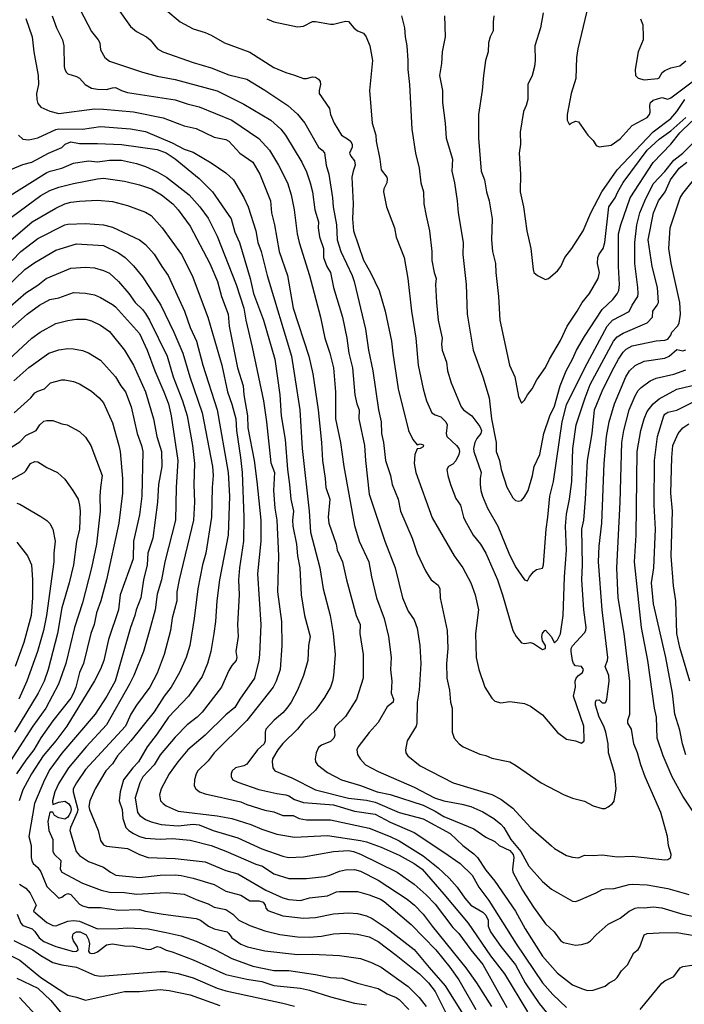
# Model space of a CAD drawing. Header units: metres. Extents: x -46681 to -43747, y -240911 to -237677.
# Tile 740 of 1056: x -45843 to -45732, y -238148 to -237983. Entities that reach past the tile are written whole.
import ezdxf

# ---------------------------------------------------------------- set-up
doc = ezdxf.new("R2010")
doc.units = ezdxf.units.M
doc.layers.add('CONTOUR_INDEX', color=1, linetype='Continuous')
doc.layers.add('CONTOUR_INTER', color=3, linetype='Continuous')

msp = doc.modelspace()

# ---------------------------------------------------------------- linework, layer by layer
at = {"layer": 'CONTOUR_INDEX'}
for points, elevation in [([(-45826.91, -237980.52), (-45824.6, -237983.81), (-45823.6, -237984.64), (-45821.89, -237985.52), (-45821.31, -237986.02), (-45820.05, -237987.52), (-45819.16, -237988.02), (-45814.1, -237989.85), (-45811.1, -237990.7), (-45808.1, -237991.88), (-45805.1, -237992.64), (-45802.1, -237994.44), (-45798.25, -237997.02), (-45796.6, -237998.48), (-45795.38, -238000.02), (-45793.13, -238004.02), (-45792.47, -238004.52), (-45792.1, -238004.98), (-45791.85, -238007.02), (-45791.36, -238008.52), (-45790.78, -238012.52), (-45790.68, -238014.02), (-45790.09, -238017.02), (-45790, -238019.52), (-45789.38, -238021.52), (-45787.49, -238025.52), (-45787.14, -238026.52), (-45785.23, -238034.52), (-45784.76, -238038.02), (-45783.99, -238041.52), (-45783.05, -238048.02), (-45782.63, -238050.02), (-45782.55, -238052.02), (-45782.23, -238053.52), (-45781.88, -238056.52), (-45781.07, -238059.02), (-45780.78, -238060.52), (-45779.77, -238063.02), (-45779.38, -238065.02), (-45777.42, -238069.52), (-45776.6, -238072.06), (-45775.2, -238075.02), (-45774.59, -238076.02), (-45774.25, -238076.52), (-45773.1, -238077.41), (-45772.77, -238078.02), (-45772.74, -238079.52), (-45771.56, -238085.02), (-45771.44, -238088.02), (-45771.69, -238090.52), (-45771.63, -238093.02), (-45771.19, -238095.02), (-45770.99, -238097.02), (-45770.74, -238098.02), (-45770.73, -238102.02), (-45770.38, -238103.02), (-45769.55, -238104.02), (-45768.89, -238104.52), (-45766.1, -238105.7), (-45765.1, -238105.95), (-45764.1, -238106.39), (-45761.1, -238107.02), (-45760.1, -238107.56), (-45755.84, -238110.52), (-45752.1, -238112.48), (-45750.6, -238113.11), (-45748.6, -238113.58), (-45747.1, -238114.36), (-45745.6, -238114.84), (-45745.1, -238114.82), (-45744.6, -238114.56), (-45743.87, -238114.02), (-45743.6, -238113.62), (-45743.25, -238111.52), (-45743.51, -238109.02), (-45744.58, -238105.52), (-45744.64, -238104.02), (-45745, -238102.02), (-45745.32, -238101.02), (-45746.12, -238099.52), (-45746.75, -238097.52), (-45746.74, -238097.02), (-45746.6, -238096.66), (-45746.1, -238096.63), (-45745.6, -238097.1), (-45745.1, -238097.13), (-45745.03, -238097.02), (-45744.84, -238096.52), (-45744.46, -238093.52), (-45744.51, -238092.52), (-45745.13, -238091.02), (-45744.72, -238090.02), (-45744.66, -238089.52), (-45745.6, -238081.52), (-45746.21, -238073.52), (-45746.1, -238070.88), (-45745.66, -238067.02), (-45745.28, -238057.02), (-45744.88, -238052.52), (-45744.46, -238050.02), (-45743.56, -238047.02), (-45741.68, -238042.52), (-45741.03, -238041.52), (-45740.1, -238040.6), (-45738.6, -238039.89), (-45735.1, -238039.38), (-45734.39, -238039.02), (-45733.1, -238037.93), (-45732.1, -238038.12), (-45731.6, -238037.98)], 90), ([(-45763.75, -237982.02), (-45763.88, -237983.02), (-45763.88, -237984.52), (-45764.35, -237985.52), (-45764.62, -237986.52), (-45764.73, -237988.02), (-45765.14, -237989.52), (-45765.51, -237992.02), (-45765.7, -237994.52), (-45766.32, -237998.52), (-45766.32, -238002.52), (-45765.87, -238008.02), (-45765.34, -238009.52), (-45764.98, -238011.52), (-45764.53, -238013.02), (-45764.06, -238016.02), (-45764.17, -238019.52), (-45763.96, -238021.52), (-45763.48, -238023.52), (-45763.44, -238025.02), (-45762.97, -238029.02), (-45762.75, -238033.02), (-45761.11, -238040.52), (-45760.26, -238042.52), (-45759.6, -238045.81), (-45759.1, -238046.91), (-45758.6, -238046.39), (-45758.1, -238045.52), (-45757.31, -238044.52), (-45756.55, -238043.02), (-45755.1, -238040.92), (-45754.43, -238039.52), (-45752.6, -238036.43), (-45751.49, -238034.02), (-45749.78, -238031.52), (-45748.96, -238030.02), (-45747.76, -238028.52), (-45746.27, -238026.02), (-45746.09, -238025.02), (-45746.39, -238023.52), (-45746.33, -238022.52), (-45746.1, -238021.94), (-45745.46, -238021.02), (-45745.18, -238020.02), (-45744.5, -238014.02), (-45743.43, -238012.52), (-45743, -238011.52), (-45742.1, -238009.95), (-45738.09, -238004.52), (-45736.1, -238002.67), (-45734.1, -238001.26), (-45731.61, -237999.02)], 85), ([(-45844.6, -238007.77), (-45842.6, -238006.91), (-45841.1, -238006.51), (-45838.31, -238005.02), (-45836.1, -238004.08), (-45835.51, -238003.52), (-45834.6, -238003.12), (-45833.1, -238003.41), (-45830.1, -238003.38), (-45826.1, -238003.56), (-45820.1, -238004.43), (-45818.6, -238004.98), (-45817.1, -238005.96), (-45813.1, -238009.26), (-45810.86, -238011.52), (-45807.71, -238016.02), (-45807.1, -238018.25), (-45806.31, -238020.02), (-45804.55, -238026.02), (-45803.98, -238028.52), (-45802.3, -238033.02), (-45800.41, -238039.52), (-45799.61, -238045.52), (-45799.35, -238049.02), (-45798.68, -238053.02), (-45798.31, -238058.02), (-45797.94, -238060.52), (-45797.76, -238063.02), (-45797.31, -238065.02), (-45797.45, -238066.52), (-45797.39, -238067.52), (-45796.79, -238070.52), (-45796.61, -238072.52), (-45796.21, -238074.52), (-45796.02, -238079.02), (-45795.45, -238082.52), (-45794.53, -238086.02), (-45794.77, -238087.52), (-45794.89, -238090.02), (-45795.6, -238092.52), (-45796.61, -238095.02), (-45797.7, -238097.02), (-45798.43, -238098.02), (-45799.1, -238098.79), (-45800.55, -238100.02), (-45801.91, -238101.52), (-45802.03, -238102.02), (-45802.04, -238103.52), (-45802.22, -238104.02), (-45803.32, -238105.02), (-45805.1, -238107.42), (-45805.6, -238107.68), (-45807, -238108.02), (-45807.55, -238108.52), (-45807.73, -238109.02), (-45807.74, -238109.52), (-45807.43, -238110.02), (-45806.6, -238110.43), (-45803.1, -238111.62), (-45800.1, -238112.34), (-45798.59, -238112.52), (-45798.1, -238112.69), (-45797.1, -238113.35), (-45795.6, -238113.83), (-45790.6, -238114.24), (-45787.1, -238115.28), (-45783.6, -238115.8), (-45781.1, -238117.1), (-45777.1, -238118.85), (-45772.1, -238122.15), (-45769.4, -238124.02), (-45767.4, -238126.02), (-45766.27, -238128.02), (-45764.6, -238130.25), (-45760, -238137.52), (-45755.6, -238144.07), (-45753.88, -238146.02), (-45751.6, -238148.16)], 95), ([(-45845.6, -238027.75), (-45842.27, -238024.52), (-45840.6, -238023.37), (-45837.1, -238021.27), (-45833.6, -238020.24), (-45829.1, -238020.5), (-45826.6, -238021.74), (-45825.5, -238022.52), (-45824.1, -238023.91), (-45822.6, -238025.73), (-45821.38, -238027.52), (-45819.52, -238030.52), (-45817.33, -238035.02), (-45815.83, -238038.52), (-45814.63, -238042.52), (-45812.58, -238048.52), (-45810.84, -238057.52), (-45810.77, -238059.02), (-45810.92, -238061.02), (-45811, -238066.02), (-45811.95, -238072.02), (-45812.51, -238074.02), (-45813.33, -238078.02), (-45813.94, -238083.02), (-45814.65, -238087.52), (-45815.27, -238089.52), (-45816.4, -238092.02), (-45817.76, -238094.52), (-45818.96, -238096.02), (-45820.6, -238098.63), (-45824.51, -238103.52), (-45826.74, -238106.02), (-45827.6, -238107.34), (-45828.73, -238108.52), (-45830.49, -238111.52), (-45831.41, -238113.52), (-45831.58, -238114.52), (-45831.45, -238115.02), (-45830.02, -238118.52), (-45829.6, -238120.18), (-45829.1, -238120.9), (-45828.6, -238121.14), (-45825.1, -238121.52), (-45823.1, -238122.56), (-45821.6, -238123.04), (-45817.1, -238123.19), (-45812.1, -238123.74), (-45808.6, -238125.22), (-45806.6, -238125.77), (-45801.95, -238128.52), (-45799.1, -238129.78), (-45798.1, -238130.08), (-45796.1, -238130.22), (-45794.6, -238129.81), (-45791.6, -238129.46), (-45790.1, -238128.8), (-45789.6, -238128.72), (-45786.6, -238128.76), (-45784.6, -238129.29), (-45782.71, -238130.02), (-45782.1, -238130.43), (-45777.6, -238134.25), (-45773.44, -238138.52), (-45771.1, -238141.39), (-45769.59, -238143.52), (-45766.79, -238148.52)], 100), ([(-45844.07, -238048.52), (-45841.25, -238046.02), (-45840.6, -238045.21), (-45840.1, -238044.91), (-45838.96, -238044.52), (-45838, -238043.52), (-45836.1, -238043.01), (-45835.6, -238042.99), (-45834.1, -238043.28), (-45833.1, -238043.65), (-45831.1, -238044.91), (-45829.82, -238046.02), (-45829.1, -238046.86), (-45827.6, -238050.22), (-45826.52, -238054.02), (-45826.32, -238055.02), (-45825.92, -238059.52), (-45825.9, -238062.02), (-45826.51, -238067.02), (-45828.59, -238076.52), (-45829.54, -238080.02), (-45830.26, -238082.02), (-45830.65, -238084.02), (-45831.25, -238085.52), (-45832.45, -238090.52), (-45833.1, -238092.03), (-45833.73, -238094.52), (-45834.13, -238095.52), (-45834.6, -238096.37), (-45837.6, -238100.14), (-45839.6, -238102.97), (-45840.74, -238105.02), (-45842.1, -238106.71), (-45843.65, -238109.02)], 105), ([(-45843.57, -238132.52), (-45842.94, -238134.02), (-45842.6, -238134.45), (-45841.02, -238135.02), (-45840.6, -238135.42), (-45839.86, -238136.52), (-45839.1, -238137.13), (-45837.1, -238137.95), (-45834.1, -238138.78), (-45833.6, -238138.76), (-45833.35, -238138.52), (-45833.47, -238138.02), (-45834.12, -238137.02), (-45834.29, -238136.52), (-45834.25, -238136.02), (-45834.1, -238135.78), (-45833.6, -238135.47), (-45832.99, -238135.52), (-45832.01, -238136.02), (-45831.6, -238136.78), (-45831.43, -238137.52), (-45831.6, -238138.73), (-45831.43, -238139.02), (-45831.1, -238139.11), (-45830.6, -238139.06), (-45830.1, -238138.84), (-45828.6, -238137.7), (-45827.6, -238137.5), (-45825.6, -238137.85), (-45824.1, -238137.91), (-45821.6, -238138.45), (-45821.1, -238138.39), (-45820.1, -238137.95), (-45819.6, -238138.04), (-45818.6, -238138.55), (-45817.6, -238138.83), (-45814.1, -238140.19), (-45808.6, -238142.62), (-45805.1, -238143.43), (-45802.6, -238143.8), (-45800.6, -238144.5), (-45796.1, -238144.96), (-45794.6, -238145.25), (-45791.1, -238146.38), (-45787.1, -238147.45), (-45785.1, -238147.72)], 105), ([(-45739.28, -238148.52), (-45735.6, -238144.09), (-45735.1, -238143.71), (-45733.6, -238142.96), (-45732.54, -238141.52), (-45732.1, -238141.32), (-45730.6, -238141.08)], 95)]:
    msp.add_lwpolyline(points, dxfattribs=dict(at, elevation=elevation))
at = {"layer": 'CONTOUR_INTER'}
for points, elevation in [([(-45747.6, -237978.83), (-45749.68, -237987.52), (-45749.89, -237989.02), (-45750.05, -237992.52), (-45750.82, -237995.02), (-45751.48, -237998.52), (-45751.47, -237999.52), (-45751.1, -238000.28), (-45750.83, -238000.02), (-45750.1, -237999.67), (-45749.6, -237999.8), (-45748.03, -238002.02), (-45747.1, -238002.91), (-45746.6, -238003.74), (-45746.1, -238003.98), (-45744.1, -238003.66), (-45742.6, -238002.62), (-45740.6, -238000.41), (-45738.07, -237999.02), (-45737.67, -237998.52), (-45737.6, -237998.17), (-45737.65, -237997.02), (-45737.53, -237996.52), (-45737.1, -237996.12), (-45735.6, -237995.67), (-45734.6, -237995.98), (-45734.1, -237995.74), (-45730.1, -237992.73)], 83), ([(-45842.1, -237982.44), (-45841.05, -237985.52), (-45840.77, -237988.02), (-45840.04, -237992.02), (-45840.01, -237993.52), (-45840.31, -237995.02), (-45840.28, -237996.02), (-45840.1, -237996.69), (-45839.6, -237997.31), (-45838.1, -237998), (-45836.6, -237998.38), (-45830.6, -237997.6), (-45829.1, -237997.65), (-45824.1, -237998.1), (-45819.1, -237999.13), (-45815.6, -238000.47), (-45813.6, -238000.9), (-45810.6, -238002.32), (-45808.6, -238002.74), (-45808.1, -238002.99), (-45806.27, -238005.02), (-45804.1, -238006.54), (-45802.91, -238008.52), (-45801.14, -238013.02), (-45800.98, -238015.02), (-45800.47, -238017.02), (-45799.68, -238021.52), (-45798.31, -238025.52), (-45797.34, -238031.02), (-45794.75, -238039.02), (-45794.06, -238042.02), (-45793.17, -238048.02), (-45792.59, -238053.52), (-45792.45, -238056.52), (-45791.99, -238059.52), (-45791.89, -238061.02), (-45791.22, -238063.02), (-45791.49, -238066.02), (-45791.39, -238067.02), (-45790.15, -238070.52), (-45789.99, -238071.52), (-45789.07, -238073.52), (-45788.41, -238076.52), (-45786.79, -238082.52), (-45786.13, -238084.02), (-45786.19, -238085.52), (-45785.64, -238089.02), (-45785.63, -238093.02), (-45786.72, -238096.52), (-45788.6, -238099.41), (-45790.25, -238101.02), (-45790.46, -238101.52), (-45790.38, -238102.52), (-45790.53, -238103.02), (-45791.1, -238103.6), (-45792.6, -238104.24), (-45793.1, -238104.61), (-45793.49, -238105.52), (-45793.69, -238106.52), (-45793.61, -238107.02), (-45793.29, -238107.52), (-45791.6, -238108.8), (-45789.28, -238110.02), (-45786.1, -238110.99), (-45783.3, -238112.02), (-45781.1, -238112.49), (-45775.6, -238114.27), (-45773.6, -238115.26), (-45772.1, -238116.17), (-45767.1, -238118.24), (-45765.1, -238119.61), (-45763.6, -238120.34), (-45762.86, -238121.02), (-45761.1, -238121.85), (-45760.52, -238122.52), (-45760.38, -238123.02), (-45760.65, -238125.02), (-45760.56, -238125.52), (-45758.94, -238128.52), (-45757.1, -238131.37), (-45755.1, -238134.15), (-45753.63, -238135.52), (-45752.6, -238136.96), (-45752.1, -238137.3), (-45750.1, -238137.71), (-45749.1, -238137.62), (-45748.1, -238137.34), (-45747.56, -238137.02), (-45746.6, -238135.99), (-45744.6, -238134.23), (-45742.6, -238133.19), (-45741.1, -238132.01), (-45740.1, -238131.51), (-45739.6, -238131.42), (-45738.6, -238131.45), (-45737.1, -238131.3), (-45735.6, -238131.48), (-45732.1, -238132.52), (-45727.1, -238133.62)], 93), ([(-45837.72, -237982.02), (-45836.97, -237984.02), (-45835.97, -237986.02), (-45835.77, -237987.02), (-45835.7, -237990.52), (-45835.59, -237991.02), (-45835.3, -237991.52), (-45835.1, -237991.71), (-45833.6, -237992.19), (-45833.1, -237992.46), (-45832.2, -237993.52), (-45831.1, -237994.12), (-45830.1, -237994.32), (-45828.6, -237994.37), (-45827.6, -237994.06), (-45827.1, -237994.04), (-45826.1, -237994.54), (-45825.1, -237994.85), (-45817.1, -237996.08), (-45815.1, -237996.75), (-45813.1, -237997.26), (-45807.6, -237999.5), (-45803.1, -238002.55), (-45801.29, -238004.52), (-45799.79, -238007.02), (-45798.3, -238010.02), (-45797.71, -238012.02), (-45797.17, -238014.52), (-45796.66, -238018.52), (-45796.35, -238020.02), (-45794.64, -238025.52), (-45792.78, -238032.52), (-45792.05, -238036.02), (-45791.2, -238038.52), (-45790.59, -238041.02), (-45790.29, -238045.02), (-45790.26, -238049.52), (-45789.42, -238053.52), (-45788.87, -238057.52), (-45787.1, -238067.43), (-45786.29, -238070.02), (-45784.67, -238073.52), (-45784.24, -238076.02), (-45783.39, -238079.52), (-45782.13, -238083.02), (-45781.41, -238086.02), (-45780.97, -238089.52), (-45781.04, -238091.52), (-45780.85, -238093.52), (-45780.97, -238095.52), (-45780.53, -238096.52), (-45780.58, -238097.02), (-45781.6, -238097.8), (-45783.1, -238100.44), (-45784.6, -238102.09), (-45786.48, -238104.52), (-45786.68, -238105.02), (-45786.6, -238105.76), (-45786.15, -238106.52), (-45785.23, -238107.52), (-45783.1, -238108.64), (-45777.1, -238111.25), (-45773.69, -238113.02), (-45772.1, -238113.53), (-45769.1, -238114.09), (-45767.6, -238114.5), (-45765.6, -238115.4), (-45763.76, -238116.52), (-45762.6, -238117.46), (-45762.1, -238118.02), (-45760.93, -238120.02), (-45759.24, -238122.02), (-45757.87, -238124.52), (-45755.6, -238127.04), (-45754.1, -238128.33), (-45750.6, -238130.36), (-45750.1, -238130.4), (-45749.6, -238130.24), (-45746.6, -238128.97), (-45745.6, -238128.4), (-45745.1, -238128.27), (-45743.6, -238128.24), (-45741.1, -238127.56), (-45740.6, -238127.52), (-45738.1, -238127.64), (-45734.6, -238128.23), (-45731.1, -238129.23)], 92), ([(-45833.01, -237981.02), (-45831.1, -237984.66), (-45829.99, -237986.02), (-45829.74, -237986.52), (-45829.6, -237987.7), (-45828.87, -237989.02), (-45828.1, -237989.6), (-45822.6, -237991.47), (-45820.1, -237992.14), (-45817.1, -237992.7), (-45810.1, -237994.57), (-45805.6, -237996.84), (-45801.1, -237999.47), (-45799.41, -238001.02), (-45798.65, -238002.02), (-45795.89, -238006.52), (-45795.1, -238008.16), (-45794.48, -238010.02), (-45794.11, -238011.52), (-45793.71, -238014.52), (-45793.13, -238016.52), (-45793.17, -238017.52), (-45792.96, -238019.02), (-45792.25, -238021.02), (-45792.26, -238022.52), (-45791.71, -238024.02), (-45791.12, -238025.02), (-45790.58, -238027.52), (-45789.1, -238032.52), (-45788.36, -238036.02), (-45788.02, -238038.52), (-45787.44, -238041.02), (-45787.04, -238045.52), (-45786.71, -238047.02), (-45786.32, -238048.02), (-45786.35, -238049.52), (-45785.42, -238054.02), (-45785.26, -238056.52), (-45784.6, -238062.17), (-45781.99, -238070.02), (-45780.29, -238074.52), (-45779.04, -238079.52), (-45778.1, -238081.75), (-45777.1, -238083.21), (-45776.6, -238084.62), (-45776.17, -238087.52), (-45776, -238090.52), (-45776.26, -238095.02), (-45776.57, -238097.02), (-45776.64, -238100.52), (-45776.78, -238101.02), (-45778.24, -238103.52), (-45778.54, -238105.02), (-45778.47, -238105.52), (-45778.17, -238106.02), (-45776.1, -238107.71), (-45770.57, -238110.52), (-45764.1, -238112.51), (-45762.6, -238113.26), (-45760.6, -238114.79), (-45757.6, -238118.03), (-45754.1, -238121.1), (-45753.58, -238121.52), (-45751.6, -238122.69), (-45750.6, -238122.98), (-45749.6, -238123.08), (-45748.6, -238122.64), (-45747.1, -238122.73), (-45745.6, -238122.61), (-45743.1, -238122.93), (-45740.6, -238122.81), (-45735.1, -238123.46), (-45734.6, -238123.37), (-45734.12, -238123.02), (-45734.05, -238122.52), (-45734.53, -238121.02), (-45734.66, -238119.52), (-45735.82, -238115.52), (-45738.44, -238109.52), (-45739.16, -238107.52), (-45739.7, -238105.52), (-45740.34, -238104.02), (-45740.73, -238101.52), (-45741.32, -238100.52), (-45741.32, -238100.02), (-45740.99, -238099.02), (-45740.96, -238098.52), (-45740.96, -238093.52), (-45741.93, -238085.52), (-45742.92, -238079.52), (-45743.15, -238074.52), (-45742.63, -238063.52), (-45742.35, -238053.52), (-45741.99, -238051.52), (-45741.09, -238048.02), (-45740.1, -238045.71), (-45739.6, -238044.81), (-45739.1, -238044.27), (-45737.6, -238043.15), (-45736.6, -238042.7), (-45733.6, -238042.06), (-45731.6, -238041.35)], 91), ([(-45818.66, -237981.02), (-45816.29, -237983.02), (-45814.1, -237984.17), (-45812.1, -237984.79), (-45811.1, -237985.25), (-45808.84, -237986.52), (-45804.6, -237988.12), (-45800.6, -237990.65), (-45798.6, -237991.51), (-45797.1, -237991.94), (-45795.6, -237992.54), (-45795.1, -237992.54), (-45794.1, -237992.26), (-45793.6, -237992.31), (-45793.1, -237992.6), (-45792.85, -237993.02), (-45792.75, -237993.52), (-45793.01, -237994.52), (-45793.01, -237995.02), (-45791.26, -237997.52), (-45791.1, -237998.52), (-45790.5, -238000.02), (-45789.26, -238002.02), (-45788.1, -238002.71), (-45787.75, -238003.02), (-45787.47, -238003.52), (-45787.48, -238004.02), (-45787.91, -238005.02), (-45787.72, -238005.52), (-45787.1, -238006.32), (-45786.96, -238007.02), (-45787.33, -238008.02), (-45787.5, -238009.02), (-45787.3, -238013.52), (-45787.43, -238016.02), (-45787.27, -238018.02), (-45785.6, -238022.96), (-45784.39, -238025.02), (-45782.96, -238028.02), (-45781.92, -238031.52), (-45780.86, -238036.52), (-45780.67, -238038.52), (-45779.78, -238044.52), (-45778.05, -238051.52), (-45777.3, -238053.02), (-45776.6, -238053.88), (-45776.1, -238053.71), (-45775.6, -238053.87), (-45775.53, -238054.02), (-45775.6, -238054.22), (-45776.1, -238054.51), (-45776.6, -238054.55), (-45776.96, -238055.52), (-45777.11, -238057.02), (-45776.84, -238058.52), (-45774.1, -238066.14), (-45770.39, -238072.52), (-45768.97, -238074.52), (-45767.63, -238077.02), (-45766.88, -238079.02), (-45766.31, -238081.52), (-45766.81, -238085.52), (-45766.71, -238089.52), (-45766.29, -238091.52), (-45765.27, -238094.52), (-45764.1, -238096.36), (-45763.6, -238096.86), (-45762.6, -238097.15), (-45761.1, -238096.9), (-45758.6, -238097.22), (-45757.6, -238097.69), (-45755.6, -238099.11), (-45753.1, -238102.11), (-45751.6, -238103.2), (-45750.1, -238103.51), (-45749.1, -238103.89), (-45748.61, -238103.52), (-45748.66, -238101.02), (-45750.4, -238096.02), (-45750.06, -238094.52), (-45750.11, -238093.52), (-45749.98, -238093.02), (-45749.6, -238092.54), (-45748.91, -238092.02), (-45748.76, -238091.52), (-45749.1, -238091.01), (-45750.1, -238090.94), (-45750.39, -238090.52), (-45750.6, -238090.02), (-45750.81, -238088.52), (-45750.78, -238088.02), (-45750.6, -238087.57), (-45748.6, -238085.4), (-45748.37, -238085.02), (-45748.29, -238084.52), (-45748.68, -238081.52), (-45749, -238076.52), (-45748.91, -238074.02), (-45749.03, -238068.02), (-45748.68, -238066.52), (-45748.38, -238063.02), (-45748.06, -238056.52), (-45747.31, -238052.02), (-45746.89, -238048.02), (-45745.6, -238044.9), (-45743.94, -238041.52), (-45742.87, -238039.52), (-45742.1, -238038.35), (-45741.6, -238037.86), (-45740.6, -238037.33), (-45736.6, -238036.47), (-45735.1, -238036.36), (-45734.6, -238036.18), (-45734.11, -238035.52), (-45733.93, -238035.02), (-45732.99, -238034.02), (-45732.74, -238033.52), (-45732.52, -238032.02), (-45732.61, -238030.02), (-45734.09, -238023.52), (-45734.43, -238021.02), (-45734.25, -238017.52), (-45732.53, -238012.52), (-45732.1, -238011.77), (-45728.31, -238007.02)], 89), ([(-45801.77, -237982.52), (-45800.6, -237983), (-45796.6, -237983.87), (-45795.6, -237983.76), (-45794.1, -237982.97), (-45793.6, -237982.94), (-45791.1, -237983.41), (-45790.6, -237983.4), (-45788.6, -237982.88), (-45788.1, -237982.99), (-45787.22, -237984.02), (-45786.6, -237984.53), (-45785.6, -237984.9), (-45785.12, -237985.52), (-45784.5, -237987.02), (-45784.06, -237989.52), (-45784.57, -237994.52), (-45784.15, -238000.02), (-45783.51, -238002.02), (-45783.46, -238003.02), (-45782.83, -238006.02), (-45782.6, -238007.81), (-45781.68, -238009.02), (-45781.6, -238009.3), (-45781.68, -238010.02), (-45782.19, -238011.02), (-45782.21, -238011.52), (-45781.7, -238014.02), (-45780.39, -238017.52), (-45780.1, -238019.09), (-45778.79, -238022.52), (-45778.16, -238026.02), (-45777.56, -238031.52), (-45776.84, -238036.02), (-45776.43, -238040.52), (-45775.6, -238044.53), (-45775, -238046.52), (-45774.13, -238048.52), (-45773.6, -238048.86), (-45772.6, -238049.19), (-45771.78, -238050.02), (-45771.57, -238050.52), (-45771.72, -238052.02), (-45771.65, -238052.52), (-45769.99, -238054.02), (-45769.63, -238054.52), (-45769.5, -238055.02), (-45769.61, -238055.52), (-45770.1, -238056.59), (-45770.6, -238057.15), (-45771.34, -238057.52), (-45771.61, -238058.02), (-45771.45, -238059.02), (-45771.02, -238060.52), (-45770.1, -238062.87), (-45769.33, -238064.02), (-45768.85, -238066.02), (-45768.61, -238066.52), (-45767.19, -238069.02), (-45765.96, -238070.52), (-45765.07, -238072.02), (-45763.16, -238076.52), (-45762.32, -238079.02), (-45760.6, -238085.02), (-45760.02, -238086.02), (-45759.1, -238087.06), (-45758.6, -238087.18), (-45757.6, -238087.04), (-45757.1, -238087.2), (-45755.6, -238088.2), (-45755.1, -238088.02), (-45755.08, -238087.52), (-45755.6, -238086.74), (-45755.72, -238086.02), (-45755.6, -238085.45), (-45755.23, -238085.02), (-45755.1, -238084.95), (-45754.18, -238086.02), (-45753.6, -238087.07), (-45753.1, -238086.57), (-45752.6, -238085.56), (-45752.15, -238082.52), (-45751.94, -238076.02), (-45751.58, -238071.52), (-45751.74, -238067.52), (-45751.58, -238065.52), (-45751.08, -238063.02), (-45750.69, -238060.02), (-45750.5, -238054.52), (-45749.97, -238050.52), (-45748.47, -238046.02), (-45747.6, -238043.81), (-45743.74, -238036.52), (-45743.1, -238035.79), (-45742.1, -238035.17), (-45738.1, -238033.45), (-45737.2, -238032.52), (-45737.16, -238031.52), (-45736.39, -238030.52), (-45736.21, -238030.02), (-45736.36, -238027.52), (-45737.25, -238024.02), (-45737.9, -238019.52), (-45737, -238015.02), (-45736.19, -238013.02), (-45735.06, -238011.52), (-45734.15, -238009.52), (-45732.75, -238007.52), (-45731.45, -238006.52)], 88), ([(-45779.19, -237982.02), (-45778.72, -237984.02), (-45778.62, -237985.52), (-45778.31, -237987.02), (-45778.13, -237989.52), (-45778.16, -237991.02), (-45777.85, -237993.52), (-45777.51, -238001.02), (-45776.89, -238005.02), (-45776.27, -238007.52), (-45775.95, -238010.02), (-45775.55, -238011.52), (-45775.45, -238013.52), (-45775.1, -238015.52), (-45774.51, -238018.02), (-45774.14, -238021.52), (-45774.12, -238023.02), (-45773.74, -238025.02), (-45773.41, -238026.02), (-45773.51, -238027.02), (-45773.38, -238030.02), (-45773.07, -238033.02), (-45772.42, -238036.02), (-45772.5, -238037.02), (-45772.4, -238038.02), (-45771.69, -238040.02), (-45771.51, -238041.52), (-45770.91, -238043.52), (-45769.2, -238047.52), (-45768.86, -238048.02), (-45767.43, -238049.02), (-45766.1, -238050.82), (-45765.84, -238051.52), (-45765.91, -238052.02), (-45766.6, -238052.83), (-45766.96, -238053.52), (-45767.14, -238054.52), (-45767.09, -238055.02), (-45765.88, -238058.52), (-45766.05, -238059.52), (-45766.05, -238060.52), (-45765.94, -238061.52), (-45765.63, -238062.52), (-45764.79, -238064.52), (-45763.1, -238067.54), (-45761.24, -238072.02), (-45760.1, -238074.35), (-45758.6, -238076.51), (-45758.1, -238076.66), (-45757.8, -238076.02), (-45757.1, -238075.16), (-45756.6, -238074.77), (-45755.6, -238074.57), (-45755.45, -238074.02), (-45755.02, -238068.02), (-45754.69, -238066.02), (-45754.38, -238062.52), (-45753.77, -238060.02), (-45752.34, -238050.02), (-45751.6, -238047.22), (-45748.51, -238041.02), (-45744.78, -238034.02), (-45743.87, -238033.02), (-45741.1, -238031.54), (-45740.6, -238030.49), (-45739.67, -238029.02), (-45739.57, -238028.52), (-45739.62, -238027.52), (-45740.13, -238023.52), (-45740.14, -238020.02), (-45739.83, -238017.02), (-45739.32, -238015.02), (-45738.49, -238013.02), (-45737.1, -238010.19), (-45735.1, -238008.11), (-45733.6, -238006.21), (-45732.1, -238005.02), (-45728.6, -238001.45)], 87), ([(-45772.03, -237982.02), (-45771.92, -237985.52), (-45772.43, -237988.02), (-45772.54, -237990.02), (-45772.84, -237992.02), (-45772.37, -237994.52), (-45772.37, -237996.52), (-45771.9, -238000.02), (-45771.75, -238002.52), (-45770.69, -238006.02), (-45770.79, -238008.02), (-45770.34, -238010.02), (-45769.88, -238013.02), (-45769.73, -238015.02), (-45768.91, -238020.02), (-45768.97, -238022.02), (-45768.4, -238027.02), (-45768.24, -238032.02), (-45767.21, -238038.02), (-45765.61, -238042.52), (-45764.53, -238046.02), (-45764.16, -238049.52), (-45763.37, -238053.52), (-45763.34, -238055.02), (-45762.79, -238056.52), (-45762.51, -238058.02), (-45761.6, -238060.97), (-45760.6, -238062.8), (-45760.1, -238063.2), (-45759.6, -238063.33), (-45759.1, -238063.23), (-45758.6, -238062.63), (-45758.03, -238061.52), (-45757.29, -238059.02), (-45757.01, -238057.52), (-45756.08, -238055.52), (-45755.36, -238052.02), (-45754.37, -238049.02), (-45753.6, -238047.41), (-45752.67, -238044.02), (-45751.65, -238041.52), (-45750.57, -238039.52), (-45749.92, -238038.02), (-45748.6, -238035.75), (-45745.6, -238031.23), (-45743.85, -238029.52), (-45743.1, -238028.59), (-45742.8, -238028.02), (-45742.7, -238027.02), (-45742.89, -238024.02), (-45742.87, -238018.52), (-45742.5, -238017.02), (-45740.92, -238012.52), (-45737.1, -238006.59), (-45734.1, -238003.51), (-45732.6, -238001.64), (-45730.6, -237999.66)], 86), ([(-45755.51, -237981.52), (-45755.95, -237984.02), (-45756.89, -237987.02), (-45756.84, -237989.52), (-45756.94, -237990.52), (-45757.32, -237992.02), (-45758.06, -237993.52), (-45758.07, -237996.02), (-45758.33, -237997.02), (-45758.81, -237998.02), (-45759.37, -238001.52), (-45759.31, -238003.52), (-45759.5, -238005.02), (-45759.3, -238008.52), (-45759.35, -238011.52), (-45758.8, -238014.02), (-45758.21, -238018.02), (-45757.58, -238021.02), (-45757.19, -238024.52), (-45757.04, -238025.02), (-45756.47, -238025.52), (-45755.1, -238026.22), (-45754.6, -238026.03), (-45753.1, -238024.75), (-45752.56, -238024.02), (-45751.86, -238022.52), (-45750.72, -238021.02), (-45748.79, -238018.02), (-45747.53, -238015.02), (-45745.65, -238011.52), (-45743.1, -238007.79), (-45737.1, -238001.45), (-45734.1, -237999.19), (-45733.09, -237998.02), (-45731.75, -237996.02)], 84), ([(-45739.18, -237982.52), (-45738.81, -237983.52), (-45738.73, -237985.52), (-45738.78, -237986.02), (-45739.58, -237988.02), (-45740.1, -237991.02), (-45740.02, -237992.02), (-45739.6, -237992.43), (-45738.6, -237992.74), (-45736.29, -237992.52), (-45736.1, -237992.4), (-45735.58, -237991.52), (-45735.1, -237991.15), (-45734.1, -237990.74), (-45732.6, -237990.39), (-45731.6, -237989.53)], 82), ([(-45843.33, -238002.02), (-45842.6, -238002.7), (-45841.6, -238002.8), (-45840.1, -238002.44), (-45837.1, -238001.05), (-45836.6, -238000.93), (-45832.6, -238001.01), (-45829.6, -238000.57), (-45824.6, -238000.97), (-45822.1, -238001.4), (-45817.6, -238003.29), (-45815.6, -238004.33), (-45814.1, -238004.86), (-45811.1, -238006.64), (-45808.6, -238008.31), (-45807.36, -238009.52), (-45805.6, -238012.48), (-45804.86, -238014.02), (-45803.62, -238018.02), (-45803.25, -238020.02), (-45802.7, -238021.52), (-45801.71, -238025.52), (-45797.63, -238039.02), (-45796.24, -238048.02), (-45795.86, -238054.52), (-45794.67, -238065.02), (-45794.45, -238068.52), (-45792.89, -238074.52), (-45792.31, -238078.02), (-45791.16, -238082.52), (-45790.63, -238085.52), (-45790.3, -238089.02), (-45790.57, -238092.52), (-45790.74, -238093.52), (-45791.12, -238094.52), (-45792.1, -238096.21), (-45793.6, -238098.35), (-45795.6, -238100.25), (-45796.61, -238101.52), (-45799.1, -238103.94), (-45799.92, -238105.02), (-45800.79, -238106.52), (-45800.87, -238107.02), (-45800.74, -238108.02), (-45800.41, -238108.52), (-45797.6, -238109.7), (-45793.6, -238111.69), (-45788.1, -238113.11), (-45785.1, -238113.45), (-45783.6, -238113.78), (-45779.6, -238115.48), (-45775.6, -238116.56), (-45771.05, -238119.02), (-45768.94, -238121.02), (-45767.1, -238122.4), (-45766.5, -238123.02), (-45765.1, -238125.15), (-45763.6, -238127.02), (-45760.14, -238132.02), (-45758.53, -238135.02), (-45755.6, -238139.6), (-45753.1, -238142.42), (-45750.6, -238144.37), (-45749.1, -238145), (-45748.1, -238145.31), (-45747.1, -238145.26), (-45745.1, -238144.6), (-45744.45, -238144.02), (-45743.49, -238143.52), (-45743.1, -238143.17), (-45742.4, -238142.02), (-45741.36, -238141.02), (-45740.33, -238139.02), (-45739.6, -238138.43), (-45739.33, -238138.02), (-45738.6, -238136), (-45738.1, -238135.77), (-45736.1, -238135.64), (-45733.1, -238135.6), (-45728.6, -238136.38)], 94), ([(-45845.6, -238012.65), (-45838.6, -238008.29), (-45838.04, -238008.02), (-45836.1, -238007.51), (-45834.1, -238006.71), (-45831.6, -238006.31), (-45830.1, -238006.48), (-45828.1, -238006.21), (-45826.1, -238006.18), (-45823.6, -238006.75), (-45822.1, -238007.25), (-45820.1, -238008.15), (-45818.56, -238009.02), (-45814.75, -238012.02), (-45812.96, -238014.02), (-45811.6, -238015.89), (-45810.1, -238018.91), (-45806.87, -238027.02), (-45805.6, -238031.02), (-45805.28, -238033.02), (-45804.19, -238037.52), (-45802.34, -238046.52), (-45801.8, -238050.02), (-45801.1, -238056.89), (-45800.49, -238058.52), (-45800.66, -238061.52), (-45800.4, -238064.52), (-45800.08, -238066.52), (-45799.8, -238072.52), (-45800, -238078.52), (-45799.33, -238083.52), (-45799.23, -238087.52), (-45799.52, -238091.52), (-45800.2, -238093.52), (-45800.69, -238094.52), (-45805.1, -238100.11), (-45810.6, -238105.52), (-45811.6, -238106.87), (-45813.3, -238108.52), (-45813.61, -238109.02), (-45813.89, -238110.02), (-45813.9, -238111.02), (-45813.67, -238111.52), (-45813.02, -238112.02), (-45812.1, -238112.38), (-45806.1, -238113.7), (-45805.1, -238114.14), (-45802.1, -238115.11), (-45800.6, -238115.39), (-45799.1, -238116.02), (-45797.33, -238116.02), (-45796.37, -238116.52), (-45795.1, -238116.73), (-45791.1, -238116.74), (-45784.6, -238118.1), (-45781.1, -238119.52), (-45779.6, -238120.27), (-45775.6, -238122.76), (-45773.1, -238124.8), (-45771.23, -238126.52), (-45769.89, -238128.02), (-45768.6, -238129.86), (-45767.62, -238131.02), (-45765.6, -238132.22), (-45765.1, -238132.68), (-45764.71, -238133.52), (-45764.69, -238134.52), (-45764.29, -238135.52), (-45762.6, -238137.97), (-45760.14, -238141.02), (-45758.53, -238144.02), (-45756.18, -238147.52), (-45754.95, -238149.02)], 96), ([(-45845.56, -238016.52), (-45839.6, -238012.09), (-45838.1, -238011.3), (-45836.6, -238010.7), (-45834.1, -238010.09), (-45830.1, -238009.32), (-45829.1, -238009.23), (-45825.6, -238009.73), (-45823.1, -238010.33), (-45821.06, -238011.02), (-45819.42, -238012.02), (-45817.47, -238013.52), (-45816.59, -238014.52), (-45814.6, -238017.24), (-45811.32, -238023.52), (-45810.04, -238026.52), (-45809.33, -238029.02), (-45808.26, -238032.02), (-45808.05, -238034.02), (-45806.66, -238041.02), (-45805.73, -238044.02), (-45805.62, -238045.52), (-45804.98, -238049.02), (-45804.93, -238051.02), (-45803.9, -238056.52), (-45803.41, -238060.02), (-45802.79, -238066.52), (-45802.74, -238070.02), (-45803.31, -238075.52), (-45802.79, -238084.02), (-45803, -238089.02), (-45803.12, -238090.02), (-45803.84, -238093.02), (-45806.27, -238096.52), (-45807.1, -238097.92), (-45808.6, -238099.14), (-45812.1, -238102.53), (-45815.01, -238105.02), (-45816.65, -238107.02), (-45818.13, -238109.02), (-45819.45, -238111.52), (-45819.73, -238112.52), (-45819.54, -238113.52), (-45819.12, -238114.02), (-45818.6, -238114.36), (-45816.6, -238115.28), (-45810.1, -238116.06), (-45807.6, -238116.52), (-45804.45, -238117.52), (-45802.6, -238118.3), (-45800.1, -238119.14), (-45797.1, -238119.65), (-45791.6, -238119.34), (-45786.1, -238120.19), (-45785.1, -238120.41), (-45782.6, -238121.31), (-45779.6, -238122.64), (-45777.07, -238124.02), (-45775.76, -238125.02), (-45772.1, -238129.16), (-45768.06, -238134.02), (-45764.29, -238139.52), (-45761.99, -238142.52), (-45758.1, -238148.9)], 97), ([(-45846.6, -238021.3), (-45841.04, -238016.52), (-45837.1, -238014.25), (-45835.6, -238013.52), (-45834.6, -238013.23), (-45833.1, -238013.04), (-45830.1, -238012.9), (-45827.6, -238013.11), (-45825.1, -238013.8), (-45822.1, -238014.93), (-45821.1, -238015.48), (-45819.29, -238017.52), (-45816.05, -238022.02), (-45814.24, -238025.52), (-45811.66, -238032.52), (-45809.3, -238040.52), (-45808.34, -238045.02), (-45807.6, -238047.1), (-45806.94, -238049.52), (-45806.86, -238051.52), (-45806.15, -238056.02), (-45805.9, -238058.52), (-45805.6, -238066.02), (-45805.67, -238070.02), (-45806.32, -238074.52), (-45806.49, -238076.52), (-45806.38, -238079.02), (-45806.67, -238084.02), (-45806.57, -238086.02), (-45806.93, -238088.52), (-45806.8, -238089.52), (-45806.89, -238090.02), (-45807.6, -238090.85), (-45808.1, -238091.71), (-45809.37, -238094.52), (-45812.6, -238098.7), (-45813.43, -238099.52), (-45815.1, -238100.79), (-45817.1, -238102.86), (-45819.6, -238105.84), (-45820.64, -238107.52), (-45822.5, -238109.52), (-45823.01, -238110.52), (-45823.79, -238113.02), (-45823.39, -238115.52), (-45823.02, -238116.02), (-45822.1, -238116.68), (-45821.1, -238117.09), (-45819.43, -238117.52), (-45816.6, -238117.73), (-45814.1, -238117.43), (-45813.1, -238117.55), (-45810.74, -238118.52), (-45806.6, -238119.76), (-45802.6, -238121.59), (-45799.1, -238122.81), (-45798.14, -238123.02), (-45795.6, -238122.95), (-45790.6, -238122.03), (-45788.1, -238121.89), (-45787.26, -238122.02), (-45786.1, -238122.48), (-45779.95, -238125.52), (-45777.1, -238127.52), (-45775.1, -238129.3), (-45773.6, -238130.88), (-45770.6, -238134.75), (-45769.6, -238135.75), (-45767.62, -238138.52), (-45765.6, -238140.97), (-45761.6, -238148.18)], 98), ([(-45844.38, -238023.02), (-45842.92, -238021.52), (-45840.1, -238019.32), (-45835.6, -238017.06), (-45835.1, -238016.94), (-45832.1, -238016.8), (-45829.1, -238017.02), (-45827.6, -238017.41), (-45823.1, -238019.53), (-45822.1, -238020.35), (-45820.6, -238021.94), (-45819.36, -238024.02), (-45818.3, -238025.52), (-45815.56, -238031.52), (-45814.6, -238034.23), (-45813.56, -238036.52), (-45812.46, -238040.52), (-45810.05, -238048.02), (-45808.25, -238058.52), (-45808.01, -238062.52), (-45808.26, -238069.02), (-45809.71, -238076.52), (-45810.15, -238080.02), (-45810.33, -238083.52), (-45810.61, -238085.52), (-45811.11, -238088.52), (-45811.67, -238090.52), (-45812.6, -238092.73), (-45814.87, -238096.02), (-45818.21, -238099.52), (-45820.1, -238102.33), (-45821.79, -238104.52), (-45823.26, -238107.02), (-45824.21, -238108.02), (-45825.74, -238110.02), (-45826.34, -238112.02), (-45826.49, -238113.52), (-45825.97, -238115.02), (-45825.86, -238116.52), (-45825.36, -238118.02), (-45824.87, -238118.52), (-45824.09, -238119.02), (-45823.1, -238119.51), (-45822.1, -238119.79), (-45819.6, -238119.98), (-45817.6, -238119.85), (-45814.6, -238120.15), (-45811.1, -238121.03), (-45808.6, -238121.98), (-45803.6, -238124.18), (-45802.5, -238124.52), (-45800.6, -238125.76), (-45798.1, -238126.55), (-45795.1, -238126.57), (-45792.1, -238126.22), (-45791.21, -238126.02), (-45789.6, -238125.32), (-45788.6, -238125.09), (-45787.1, -238125.07), (-45786.1, -238125.31), (-45783.1, -238126.85), (-45778.28, -238130.02), (-45777.02, -238131.02), (-45775.58, -238132.52), (-45774.1, -238134.57), (-45768.46, -238141.52), (-45766.68, -238144.02), (-45764.13, -238148.02)], 99), ([(-45848.56, -238034.02), (-45842.1, -238028.44), (-45840.1, -238027.13), (-45838.72, -238026.02), (-45834.6, -238024.31), (-45832.1, -238024.14), (-45830.6, -238024.25), (-45829.1, -238024.66), (-45828.1, -238025.15), (-45826.58, -238026.52), (-45824.85, -238028.52), (-45823.78, -238030.02), (-45822.6, -238031.22), (-45822.1, -238031.91), (-45821.4, -238033.02), (-45818.45, -238039.02), (-45817.43, -238042.52), (-45815.88, -238046.52), (-45815.08, -238049.02), (-45814.22, -238054.02), (-45813.85, -238057.02), (-45813.97, -238060.52), (-45813.85, -238063.52), (-45814.02, -238066.52), (-45816.45, -238076.52), (-45816.8, -238078.52), (-45816.81, -238080.02), (-45817.6, -238082.96), (-45817.91, -238085.02), (-45818.95, -238089.02), (-45820.1, -238092.14), (-45821.33, -238094.52), (-45823.6, -238097.53), (-45824.51, -238099.02), (-45825.41, -238101.02), (-45832.1, -238108.32), (-45833.63, -238110.52), (-45834.16, -238111.52), (-45834.21, -238112.02), (-45833.42, -238115.02), (-45833.49, -238115.52), (-45834.64, -238118.02), (-45834.75, -238118.52), (-45833.66, -238122.02), (-45833.1, -238122.73), (-45831.6, -238123.73), (-45829.1, -238124.67), (-45827.96, -238125.52), (-45827.04, -238126.02), (-45823.1, -238126.4), (-45819.6, -238126), (-45817.1, -238125.95), (-45816.1, -238126.03), (-45814.1, -238126.48), (-45810.6, -238127.56), (-45808.6, -238128.67), (-45806.1, -238129.38), (-45804.6, -238130.32), (-45803.1, -238130.32), (-45802.36, -238130.52), (-45802.01, -238131.02), (-45801.93, -238131.52), (-45801.6, -238131.93), (-45799.1, -238132.81), (-45795.6, -238133.23), (-45793.6, -238133.07), (-45790.6, -238132.5), (-45788.1, -238132.3), (-45786.6, -238132.43), (-45785.1, -238132.82), (-45784.1, -238133.25), (-45781.6, -238134.92), (-45777.1, -238138.43), (-45774.6, -238141.48), (-45771.89, -238144.52), (-45768.6, -238149.82)], 101), ([(-45844.72, -238034.52), (-45841.9, -238032.02), (-45839.84, -238030.52), (-45838.1, -238029.55), (-45836.6, -238029.27), (-45834.1, -238028.37), (-45832.1, -238028.5), (-45830.6, -238028.78), (-45829.6, -238029.2), (-45827.6, -238030.39), (-45827.1, -238030.76), (-45823.1, -238035.25), (-45821.8, -238038.02), (-45820.51, -238041.52), (-45818.98, -238045.02), (-45818.23, -238047.02), (-45817.75, -238049.02), (-45816.67, -238056.52), (-45816.93, -238061.02), (-45817.05, -238066.52), (-45818.81, -238073.52), (-45819.42, -238076.52), (-45820.1, -238078.92), (-45820.47, -238081.52), (-45821.39, -238085.02), (-45822.38, -238088.52), (-45824.04, -238092.52), (-45824.77, -238094.02), (-45828.6, -238100.83), (-45832.03, -238104.52), (-45834.96, -238108.02), (-45836.6, -238110.61), (-45837.26, -238112.02), (-45837.66, -238113.52), (-45837.6, -238114.18), (-45836.6, -238113.79), (-45835.6, -238113.63), (-45834.97, -238114.02), (-45834.64, -238114.52), (-45834.53, -238115.02), (-45834.63, -238115.52), (-45834.9, -238116.02), (-45835.1, -238116.31), (-45835.6, -238116.61), (-45836.6, -238116.42), (-45837.3, -238116.02), (-45837.6, -238115.47), (-45838.1, -238115.44), (-45838.4, -238117.02), (-45838.28, -238118.52), (-45837.6, -238120.02), (-45837.56, -238122.02), (-45837.33, -238122.52), (-45836.26, -238123.52), (-45836.34, -238125.02), (-45836.1, -238125.52), (-45832.6, -238127.33), (-45829.47, -238128.52), (-45828.1, -238128.86), (-45825.6, -238128.91), (-45823.6, -238129.16), (-45818.6, -238128.93), (-45815.6, -238129.2), (-45813.6, -238130.1), (-45811.6, -238130.82), (-45810.6, -238131.37), (-45808.6, -238131.73), (-45807.43, -238132.52), (-45806.43, -238133.52), (-45804.6, -238134.44), (-45802.1, -238135.32), (-45799.6, -238135.96), (-45796.6, -238136.34), (-45794.6, -238136.37), (-45792.6, -238136.23), (-45790.6, -238135.85), (-45788.6, -238135.72), (-45786.6, -238135.91), (-45784.6, -238136.35), (-45783.1, -238137.09), (-45780.1, -238139.4), (-45776.18, -238142.52), (-45774.7, -238144.02), (-45773.59, -238145.52), (-45770.59, -238151.52)], 102), ([(-45844.91, -238039.52), (-45841.1, -238036.02), (-45839.72, -238035.02), (-45837.1, -238033.56), (-45835.1, -238033.05), (-45833.6, -238032.85), (-45832.1, -238032.84), (-45831.1, -238033.11), (-45829.6, -238033.84), (-45828.1, -238034.92), (-45825.58, -238038.02), (-45824.09, -238040.52), (-45822.08, -238045.02), (-45820.71, -238049.52), (-45820.16, -238052.52), (-45819.4, -238055.02), (-45819.36, -238057.52), (-45819.9, -238060.52), (-45820.06, -238063.52), (-45820.84, -238069.52), (-45821.67, -238072.02), (-45821.79, -238074.02), (-45822.38, -238076.52), (-45822.86, -238079.52), (-45823.65, -238081.52), (-45823.86, -238082.52), (-45824.6, -238084.49), (-45827.16, -238093.52), (-45828.54, -238096.02), (-45830.49, -238099.02), (-45836.1, -238105.55), (-45838.1, -238108.32), (-45838.96, -238110.02), (-45840.68, -238114.02), (-45841.6, -238119.52), (-45841.19, -238121.02), (-45841.19, -238123.02), (-45841.12, -238123.52), (-45840.89, -238124.02), (-45840.1, -238124.73), (-45839.6, -238125.42), (-45838.6, -238127.88), (-45836.6, -238129.83), (-45836.1, -238129.68), (-45835.6, -238129.28), (-45835.1, -238129.09), (-45834.6, -238129.25), (-45833.1, -238130.84), (-45832.6, -238131.13), (-45831.6, -238131.41), (-45829.6, -238131.42), (-45826.6, -238131.84), (-45823.1, -238131.73), (-45822.1, -238132.03), (-45819.1, -238132.54), (-45813.6, -238133.25), (-45812.87, -238133.52), (-45811.52, -238134.52), (-45810.6, -238135), (-45808.41, -238135.52), (-45808.1, -238135.75), (-45807.6, -238136.53), (-45806.1, -238137.56), (-45805, -238138.02), (-45802.1, -238138.67), (-45796.6, -238139.28), (-45794.1, -238139.23), (-45789.6, -238139.46), (-45786.1, -238139.96), (-45784.1, -238140.69), (-45782.6, -238141.44), (-45778.1, -238144.68), (-45776.28, -238146.52), (-45775.07, -238148.02)], 103), ([(-45844.1, -238043.18), (-45841.6, -238040.93), (-45838.23, -238038.52), (-45836.6, -238037.95), (-45835.1, -238037.77), (-45834.1, -238037.81), (-45832.6, -238038.08), (-45831.6, -238038.48), (-45829.6, -238039.69), (-45827.07, -238042.52), (-45826.2, -238044.02), (-45825.44, -238045.02), (-45824.48, -238047.52), (-45823.45, -238052.02), (-45822.75, -238054.02), (-45822.54, -238055.02), (-45822.67, -238062.52), (-45823.1, -238065.64), (-45824.1, -238070.02), (-45824.13, -238073.02), (-45826.34, -238079.02), (-45826.6, -238081.52), (-45828.25, -238086.52), (-45829.07, -238090.02), (-45829.6, -238091.49), (-45830.6, -238093.42), (-45835.25, -238101.02), (-45837.11, -238103.52), (-45839.18, -238106.02), (-45841.18, -238109.02), (-45842.6, -238111.72), (-45843.23, -238113.52)], 104), ([(-45728.25, -238118.52), (-45732.1, -238112.75), (-45733.89, -238109.52), (-45735.42, -238106.02), (-45736.4, -238103.02), (-45736.5, -238099.52), (-45736.86, -238098.02), (-45737.99, -238090.02), (-45739.05, -238084.52), (-45740.19, -238073.52), (-45739.91, -238069.02), (-45739.73, -238055.02), (-45739.12, -238051.52), (-45738.61, -238049.52), (-45738.1, -238048.32), (-45737.1, -238047.01), (-45736.1, -238046.21), (-45733.1, -238044.59), (-45729.6, -238043.73)], 92), ([(-45731.6, -238105.86), (-45732.15, -238104.02), (-45732.6, -238101.73), (-45733.45, -238099.02), (-45733.83, -238095.52), (-45734.96, -238089.52), (-45737, -238080.52), (-45737.37, -238077.02), (-45736.99, -238074.52), (-45736.68, -238068.02), (-45736.93, -238064.02), (-45736.87, -238056.52), (-45736.35, -238052.52), (-45735.31, -238049.02), (-45735.1, -238048.74), (-45734.6, -238048.44), (-45733.1, -238048.09), (-45730.1, -238046.6)], 93), ([(-45844.6, -238054.35), (-45843.1, -238053.39), (-45842.1, -238052.34), (-45840.35, -238051.52), (-45839.76, -238050.52), (-45839.1, -238049.94), (-45838.6, -238049.8), (-45837.6, -238049.84), (-45836.1, -238050.38), (-45835.17, -238050.52), (-45833.1, -238051.64), (-45832.1, -238052.62), (-45831.2, -238054.02), (-45829.3, -238059.02), (-45829.63, -238061.02), (-45829.73, -238062.52), (-45829.65, -238065.02), (-45830.26, -238070.52), (-45831.11, -238074.52), (-45832.6, -238080.36), (-45833.94, -238084.52), (-45835.42, -238090.52), (-45836.64, -238094.02), (-45838.78, -238098.02), (-45840.96, -238101.02), (-45846.48, -238109.52)], 106), ([(-45730.95, -238093.52), (-45732.6, -238087.86), (-45733.11, -238085.52), (-45733.28, -238080.02), (-45733.67, -238077.52), (-45734.04, -238072.52), (-45733.86, -238065.02), (-45734.1, -238062.02), (-45733.97, -238056.02), (-45733.76, -238054.02), (-45732.88, -238052.02), (-45732.1, -238051.04), (-45731.1, -238050.38)], 94), ([(-45845.14, -238060.02), (-45842.41, -238058.52), (-45842.1, -238058.28), (-45841.32, -238057.02), (-45840.6, -238056.68), (-45840.1, -238056.77), (-45838.6, -238057.69), (-45836.79, -238058.52), (-45835.6, -238059.66), (-45834.22, -238061.52), (-45833.36, -238063.02), (-45833.1, -238064.02), (-45832.99, -238065.02), (-45833.14, -238068.02), (-45833.6, -238070.1), (-45834.11, -238074.02), (-45834.85, -238077.02), (-45836.1, -238081.23), (-45836.83, -238085.52), (-45838.36, -238091.52), (-45839.04, -238093.52), (-45840.06, -238095.52), (-45843.98, -238102.02)], 107), ([(-45843.6, -238063.68), (-45843.1, -238063.84), (-45839.6, -238065.89), (-45838.6, -238066.58), (-45838.1, -238067.1), (-45837.59, -238068.02), (-45837.19, -238070.02), (-45837.42, -238072.02), (-45837.43, -238073.52), (-45838.66, -238082.52), (-45839.15, -238085.02), (-45840.14, -238088.52), (-45841.95, -238093.52), (-45843.26, -238096.52)], 108), ([(-45843.6, -238070.22), (-45841.83, -238072.52), (-45841.18, -238074.02), (-45841.01, -238076.52), (-45841, -238079.52), (-45841.24, -238082.52), (-45842.45, -238087.02), (-45843.88, -238091.02)], 109), ([(-45843.16, -238127.52), (-45842.1, -238128.17), (-45841.37, -238129.02), (-45840.35, -238131.02), (-45840.85, -238132.02), (-45838.6, -238133.92), (-45837.6, -238134.44), (-45837.1, -238134.49), (-45835.1, -238133.71), (-45834.1, -238133.61), (-45833.1, -238133.72), (-45830.1, -238134.97), (-45826.6, -238134.96), (-45825.1, -238134.82), (-45821.6, -238134.98), (-45818.6, -238135.59), (-45816.1, -238136.19), (-45813.6, -238137.04), (-45810.33, -238138.52), (-45807.6, -238139.97), (-45804.1, -238141.26), (-45800.6, -238141.95), (-45798.1, -238141.96), (-45793.6, -238142.65), (-45791.1, -238143.17), (-45789.1, -238143.26), (-45786.6, -238144.11), (-45783.1, -238144.98), (-45781.6, -238145.89), (-45780.1, -238146.49), (-45779.6, -238146.83), (-45777.99, -238148.52)], 104), ([(-45844.1, -238136.97), (-45840.93, -238138.52), (-45839.6, -238139.48), (-45837.6, -238140.64), (-45836.1, -238141.04), (-45833.6, -238141.4), (-45830.6, -238142.77), (-45829.6, -238142.93), (-45819.6, -238142.13), (-45818.6, -238142.14), (-45816.6, -238142.46), (-45814.1, -238143.2), (-45810.1, -238144.93), (-45808.6, -238145.38), (-45799.1, -238147.43), (-45797.1, -238147.97)], 106), ([(-45845.1, -238139.26), (-45843.1, -238140.23), (-45839.6, -238143.14), (-45835.1, -238146.1), (-45833.6, -238146.44), (-45832.1, -238146.96), (-45825.6, -238145.52), (-45823.1, -238145.48), (-45819.6, -238145.16), (-45818.1, -238145.32), (-45814.6, -238146.08), (-45809.6, -238147.83)], 107), ([(-45843.6, -238143.24), (-45840.1, -238144.93), (-45837.93, -238147.02), (-45836.1, -238149.26)], 108), ([(-45843.17, -238146.52), (-45840.36, -238149.52)], 109)]:
    msp.add_lwpolyline(points, dxfattribs=dict(at, elevation=elevation))

doc.saveas('drawing.dxf')
